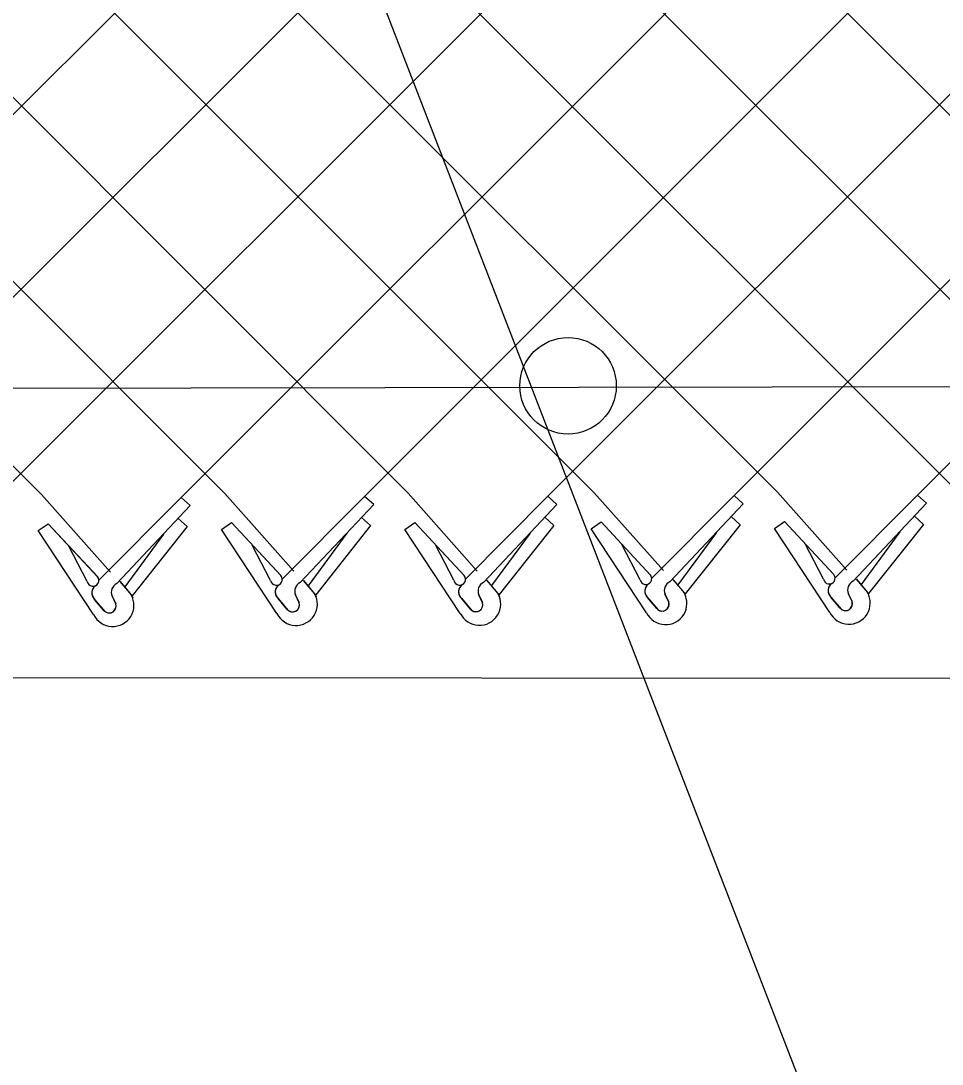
# Model space of a CAD drawing. Extents: x 0 to 2.85, y -0.1 to 1.83.
# Drawn here: x 0.49095 to 0.53142, y 1.26517 to 1.31099 of the extents above; entities that cross this region are included whole.
import ezdxf

# ---------------------------------------------------------------- set-up
doc = ezdxf.new("R2010")
doc.units = 0
for name, color, linetype in [('sb_Chainlink Fence', 7, 'Continuous'), ('sb_Earth', 7, 'Continuous'), ('sb_Existing Structural Steel', 7, 'Continuous')]:
    doc.layers.add(name, color=color, linetype=linetype)

msp = doc.modelspace()

# ---------------------------------------------------------------- linework, layer by layer
at = {"layer": 'sb_Chainlink Fence'}
for p, q in [((0.4384793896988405, 1.4000416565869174), (0.5484079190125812, 1.290198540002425)), ((0.3852202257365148, 1.3969140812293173), (0.4918520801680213, 1.2901848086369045)), ((0.39327449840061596, 1.3969306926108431), (0.4999088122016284, 1.2902295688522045)), ((0.4013369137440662, 1.3969902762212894), (0.5079616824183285, 1.290235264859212)), ((0.4093936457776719, 1.396945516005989), (0.5161418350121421, 1.2902638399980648)), ((0.41744651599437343, 1.3969398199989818), (0.524195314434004, 1.290284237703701)), ((0.42547563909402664, 1.3969344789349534), (0.5326048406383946, 1.2897946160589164)), ((0.43352911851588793, 1.3969140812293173), (0.540435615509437, 1.290089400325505)), ((0.4738259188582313, 1.2901135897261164), (0.5806129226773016, 1.3967421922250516)), ((0.48187939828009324, 1.2901339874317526), (0.5886753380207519, 1.3968017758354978)), ((0.4899336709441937, 1.2901173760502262), (0.5967320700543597, 1.3967570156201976)), ((0.4979960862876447, 1.2900577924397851), (0.6047849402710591, 1.3967513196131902)), ((0.5060528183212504, 1.290102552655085), (0.6128226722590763, 1.3968681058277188)), ((0.5141056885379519, 1.2901082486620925), (0.6208761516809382, 1.3968477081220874)), ((0.5222858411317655, 1.2901368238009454), (0.6289304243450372, 1.3968643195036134)), ((0.5303393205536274, 1.2901572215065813), (0.6369928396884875, 1.3969239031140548)), ((0.5284495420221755, 1.25597525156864), (0.49157180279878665, 1.351271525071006)), ((0.4918520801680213, 1.2901848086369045), (0.4948874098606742, 1.286767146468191)), ((0.4943687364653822, 1.2864150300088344), (0.4979960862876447, 1.2900577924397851)), ((0.49839188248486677, 1.2896991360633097), (0.4979960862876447, 1.2900577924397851)), ((0.4999088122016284, 1.2902295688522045), (0.5029441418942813, 1.2868119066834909)), ((0.5024254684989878, 1.2864597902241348), (0.5060528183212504, 1.290102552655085)), ((0.5064486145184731, 1.2897438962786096), (0.5060528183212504, 1.290102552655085)), ((0.5079616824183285, 1.290235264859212), (0.5109970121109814, 1.2868176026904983)), ((0.5104783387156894, 1.2864654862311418), (0.5141056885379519, 1.2901082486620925)), ((0.514501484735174, 1.2897495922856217), (0.5141056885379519, 1.2901082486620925)), ((0.5161418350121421, 1.2902638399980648), (0.5191771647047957, 1.286846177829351)), ((0.5186584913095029, 1.286494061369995), (0.5222858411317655, 1.2901368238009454)), ((0.5226816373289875, 1.2897781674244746), (0.5222858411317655, 1.2901368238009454)), ((0.524195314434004, 1.290284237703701), (0.527230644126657, 1.286866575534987)), ((0.526711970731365, 1.286514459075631), (0.5303393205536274, 1.2901572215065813)), ((0.5307351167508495, 1.289798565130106), (0.5303393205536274, 1.2901572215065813)), ((0.49516644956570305, 1.2862725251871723), (0.49839188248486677, 1.2896991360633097)), ((0.5032231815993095, 1.2863172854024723), (0.5064486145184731, 1.2897438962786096)), ((0.5112760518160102, 1.2863229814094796), (0.514501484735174, 1.2897495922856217)), ((0.5194562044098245, 1.2863515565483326), (0.5226816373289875, 1.2897781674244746)), ((0.5275096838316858, 1.2863719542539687), (0.5307351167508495, 1.289798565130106)), ((0.498257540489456, 1.288773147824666), (0.49786174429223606, 1.2891318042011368)), ((0.4997647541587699, 1.288641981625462), (0.5002107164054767, 1.2889466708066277)), ((0.5002107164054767, 1.2889466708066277), (0.5023667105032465, 1.2866230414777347)), ((0.5002107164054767, 1.2889466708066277), (0.5023805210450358, 1.2866092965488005)), ((0.506314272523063, 1.2888179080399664), (0.5059184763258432, 1.289176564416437)), ((0.5078176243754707, 1.288647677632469), (0.5082635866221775, 1.2889523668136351)), ((0.5082635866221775, 1.2889523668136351), (0.5104195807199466, 1.2866287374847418)), ((0.5082635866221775, 1.2889523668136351), (0.5104333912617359, 1.286614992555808)), ((0.5143671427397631, 1.2888236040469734), (0.5139713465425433, 1.2891822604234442)), ((0.5159977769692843, 1.2886762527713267), (0.5164437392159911, 1.2889809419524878)), ((0.5164437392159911, 1.2889809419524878), (0.5185997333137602, 1.286657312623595)), ((0.5164437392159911, 1.2889809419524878), (0.5186135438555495, 1.2866435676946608)), ((0.5225472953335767, 1.2888521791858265), (0.5221514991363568, 1.2892108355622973)), ((0.5240512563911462, 1.2886966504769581), (0.524497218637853, 1.289001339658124)), ((0.524497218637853, 1.289001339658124), (0.5266532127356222, 1.2866777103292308)), ((0.524497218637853, 1.289001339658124), (0.5266670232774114, 1.286663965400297)), ((0.5306007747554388, 1.2888725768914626), (0.5302049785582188, 1.2892312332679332)), ((0.4917080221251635, 1.2885972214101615), (0.4921539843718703, 1.2889019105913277)), ((0.4941444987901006, 1.284908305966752), (0.4917080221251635, 1.2885972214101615)), ((0.4921539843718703, 1.2889019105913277), (0.4943099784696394, 1.2865782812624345)), ((0.4921539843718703, 1.2889019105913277), (0.4943237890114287, 1.2865645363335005)), ((0.498257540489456, 1.288773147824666), (0.49584471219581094, 1.2857384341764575)), ((0.5022012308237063, 1.2849530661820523), (0.4997647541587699, 1.288641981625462)), ((0.5052752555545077, 1.288485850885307), (0.5035781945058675, 1.2861758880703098)), ((0.506314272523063, 1.2888179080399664), (0.5039014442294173, 1.2857831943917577)), ((0.5102541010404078, 1.2849587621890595), (0.5078176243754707, 1.288647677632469)), ((0.5133281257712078, 1.2884915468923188), (0.5116310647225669, 1.286181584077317)), ((0.5143671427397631, 1.2888236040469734), (0.5119543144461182, 1.2857888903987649)), ((0.5184342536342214, 1.2849873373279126), (0.5159977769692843, 1.2886762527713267)), ((0.5215082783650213, 1.2885201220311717), (0.5198112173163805, 1.2862101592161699)), ((0.5225472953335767, 1.2888521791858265), (0.5201344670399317, 1.2858174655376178)), ((0.5264877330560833, 1.2850077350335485), (0.5240512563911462, 1.2886966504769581)), ((0.5295617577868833, 1.2885405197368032), (0.5278646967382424, 1.286230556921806)), ((0.5306007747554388, 1.2888725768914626), (0.5281879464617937, 1.2858378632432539)), ((0.49721852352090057, 1.2884410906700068), (0.4955214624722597, 1.286131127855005)), ((0.5262103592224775, 1.2864632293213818), (0.5253987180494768, 1.288014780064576)), ((0.49386712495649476, 1.2863638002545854), (0.49305548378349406, 1.2879153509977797)), ((0.5019238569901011, 1.2864085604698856), (0.5011122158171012, 1.2879601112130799)), ((0.509976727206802, 1.2864142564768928), (0.5091650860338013, 1.287965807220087)), ((0.5181568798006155, 1.2864428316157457), (0.5173452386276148, 1.28799438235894)), ((0.4953015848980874, 1.2863680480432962), (0.4957967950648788, 1.285781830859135)), ((0.4953081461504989, 1.286359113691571), (0.4957992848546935, 1.285779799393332)), ((0.5033583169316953, 1.2864128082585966), (0.5038535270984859, 1.2858265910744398)), ((0.5033648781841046, 1.2864038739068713), (0.5038560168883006, 1.2858245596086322)), ((0.5114111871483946, 1.2864185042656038), (0.511906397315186, 1.2858322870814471)), ((0.5114177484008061, 1.2864095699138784), (0.5119088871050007, 1.285830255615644)), ((0.5195913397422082, 1.2864470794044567), (0.5200865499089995, 1.2858608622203)), ((0.5195979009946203, 1.2864381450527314), (0.5200890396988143, 1.285858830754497)), ((0.5276448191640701, 1.2864674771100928), (0.5281400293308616, 1.285881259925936)), ((0.5276513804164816, 1.2864585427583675), (0.5281425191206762, 1.2858792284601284)), ((0.49511821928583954, 1.2853788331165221), (0.49495467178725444, 1.2857331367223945)), ((0.4949552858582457, 1.2857205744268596), (0.4951178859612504, 1.285386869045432)), ((0.4957967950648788, 1.285781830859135), (0.4958332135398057, 1.285713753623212)), ((0.4958332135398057, 1.285713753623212), (0.4958642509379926, 1.2856409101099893)), ((0.5031749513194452, 1.285423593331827), (0.5030114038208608, 1.2857778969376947)), ((0.5030120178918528, 1.2857653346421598), (0.5031746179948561, 1.2854316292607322)), ((0.5038535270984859, 1.2858265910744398), (0.5038899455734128, 1.2857585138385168)), ((0.5038899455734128, 1.2857585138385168), (0.5039209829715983, 1.2856856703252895)), ((0.5112278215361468, 1.2854292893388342), (0.5110642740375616, 1.285783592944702)), ((0.511064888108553, 1.285771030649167), (0.5112274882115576, 1.2854373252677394)), ((0.511906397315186, 1.2858322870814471), (0.5119428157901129, 1.285764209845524)), ((0.5119428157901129, 1.285764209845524), (0.5119738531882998, 1.2856913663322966)), ((0.519407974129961, 1.2854578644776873), (0.5192444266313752, 1.2858121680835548)), ((0.5192450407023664, 1.2857996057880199), (0.5194076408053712, 1.2854659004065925)), ((0.5200865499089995, 1.2858608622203), (0.5201229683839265, 1.2857927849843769)), ((0.5201229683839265, 1.2857927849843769), (0.5201540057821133, 1.2857199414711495)), ((0.5274614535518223, 1.2854782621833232), (0.5272979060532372, 1.285832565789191)), ((0.5272985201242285, 1.285820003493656), (0.5274611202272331, 1.2854862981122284)), ((0.5281400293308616, 1.285881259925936), (0.5281764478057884, 1.2858131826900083)), ((0.5281764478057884, 1.2858131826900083), (0.5282074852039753, 1.2857403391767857)), ((0.4945961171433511, 1.2850932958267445), (0.49419209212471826, 1.2855770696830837)), ((0.49419209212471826, 1.2855770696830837), (0.4946372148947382, 1.2850499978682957)), ((0.502652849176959, 1.2851380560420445), (0.502248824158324, 1.285621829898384)), ((0.502248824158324, 1.285621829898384), (0.5026939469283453, 1.2850947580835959)), ((0.510705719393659, 1.2851437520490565), (0.5103016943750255, 1.285627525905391)), ((0.5103016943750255, 1.285627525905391), (0.5107468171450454, 1.2851004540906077)), ((0.5188858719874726, 1.2851723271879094), (0.518481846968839, 1.285656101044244)), ((0.518481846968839, 1.285656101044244), (0.518926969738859, 1.2851290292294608)), ((0.5269393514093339, 1.2851927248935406), (0.526535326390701, 1.28567649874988)), ((0.526535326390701, 1.28567649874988), (0.526980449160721, 1.285149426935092))]:
    msp.add_line(p, q, dxfattribs=at)
for centre, radius, start, end in [((0.5102286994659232, 1.2864583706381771), 0.00025580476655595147, 189.9304409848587, 40.97853800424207), ((0.5184088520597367, 1.2864869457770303), 0.00025580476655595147, 189.9304409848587, 40.97853800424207), ((0.526462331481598, 1.2865073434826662), 0.00025580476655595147, 189.9304409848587, 40.97853800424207), ((0.4941190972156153, 1.2864079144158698), 0.00025580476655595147, 189.9304409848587, 40.97853800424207), ((0.494451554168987, 1.2858603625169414), 0.0003843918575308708, 126.9947472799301, 219.79833989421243), ((0.49446206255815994, 1.2858599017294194), 0.0003909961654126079, 127.7656421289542, 226.33281459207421), ((0.49534239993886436, 1.285892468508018), 0.00041880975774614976, 114.84216649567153, 203.51671506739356), ((0.5021758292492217, 1.28645267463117), 0.00025580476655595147, 189.9304409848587, 40.97853800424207), ((0.5025082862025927, 1.2859051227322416), 0.0003843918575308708, 126.9947472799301, 219.79833989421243), ((0.5025187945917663, 1.2859046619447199), 0.0003909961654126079, 127.7656421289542, 226.33281459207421), ((0.5033991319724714, 1.2859372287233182), 0.00041880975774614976, 114.84216649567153, 203.51671506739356), ((0.5105611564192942, 1.2859108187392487), 0.0003843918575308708, 126.9947472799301, 219.79833989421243), ((0.5105716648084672, 1.2859103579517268), 0.0003909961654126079, 127.7656421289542, 226.33281459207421), ((0.5114520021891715, 1.2859429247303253), 0.00041880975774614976, 114.84216649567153, 203.51671506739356), ((0.5187413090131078, 1.2859393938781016), 0.0003843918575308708, 126.9947472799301, 219.79833989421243), ((0.5187518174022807, 1.28593893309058), 0.0003909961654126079, 127.7656421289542, 226.33281459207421), ((0.5196321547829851, 1.2859714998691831), 0.00041880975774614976, 114.84216649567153, 203.51671506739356), ((0.5267947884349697, 1.2859597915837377), 0.0003843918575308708, 126.9947472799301, 219.79833989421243), ((0.5268052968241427, 1.285959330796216), 0.0003909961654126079, 127.7656421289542, 226.33281459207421), ((0.5276856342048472, 1.2859918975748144), 0.00041880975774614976, 114.84216649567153, 203.51671506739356), ((0.4949829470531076, 1.2853230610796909), 0.0009354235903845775, 206.32021657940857, 29.22686940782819), ((0.503039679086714, 1.285367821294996), 0.0009354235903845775, 206.32021657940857, 29.22686940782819), ((0.5110925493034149, 1.285373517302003), 0.0009354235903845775, 206.32021657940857, 29.22686940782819), ((0.5192727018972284, 1.285402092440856), 0.0009354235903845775, 206.32021657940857, 29.22686940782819), ((0.5273261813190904, 1.2854224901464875), 0.0009354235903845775, 206.32021657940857, 29.22686940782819), ((0.49482892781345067, 1.2852877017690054), 0.00030330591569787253, 219.86319118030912, 17.48524419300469), ((0.49483001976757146, 1.2852862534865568), 0.00030494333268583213, 230.78260140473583, 19.265642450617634), ((0.5028856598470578, 1.2853324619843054), 0.00030330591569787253, 219.86319118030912, 17.48524419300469), ((0.5028867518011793, 1.2853310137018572), 0.00030494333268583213, 230.78260140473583, 19.265642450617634), ((0.5109385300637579, 1.2853381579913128), 0.00030330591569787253, 219.86319118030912, 17.48524419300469), ((0.5109396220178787, 1.285336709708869), 0.00030494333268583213, 230.78260140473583, 19.265642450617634), ((0.5191186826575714, 1.2853667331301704), 0.00030330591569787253, 219.86319118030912, 17.48524419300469), ((0.5191197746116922, 1.285365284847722), 0.00030494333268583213, 230.78260140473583, 19.265642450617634), ((0.5271721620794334, 1.2853871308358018), 0.00030330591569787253, 219.86319118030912, 17.48524419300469), ((0.5271732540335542, 1.2853856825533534), 0.00030494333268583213, 230.78260140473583, 19.265642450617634)]:
    msp.add_arc(centre, radius, start, end, dxfattribs=at)
at = {"layer": 'sb_Earth'}
msp.add_line((0.36813518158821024, 1.2822654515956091), (0.7942331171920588, 1.2818692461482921), dxfattribs=at)
at = {"layer": 'sb_Existing Structural Steel'}
msp.add_line((0.3677572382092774, 1.2946482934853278), (1.0468782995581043, 1.2957760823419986), dxfattribs=at)
msp.add_circle((0.5149870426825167, 1.2949579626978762), 0.0021204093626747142, dxfattribs=at)

doc.saveas('drawing.dxf')
